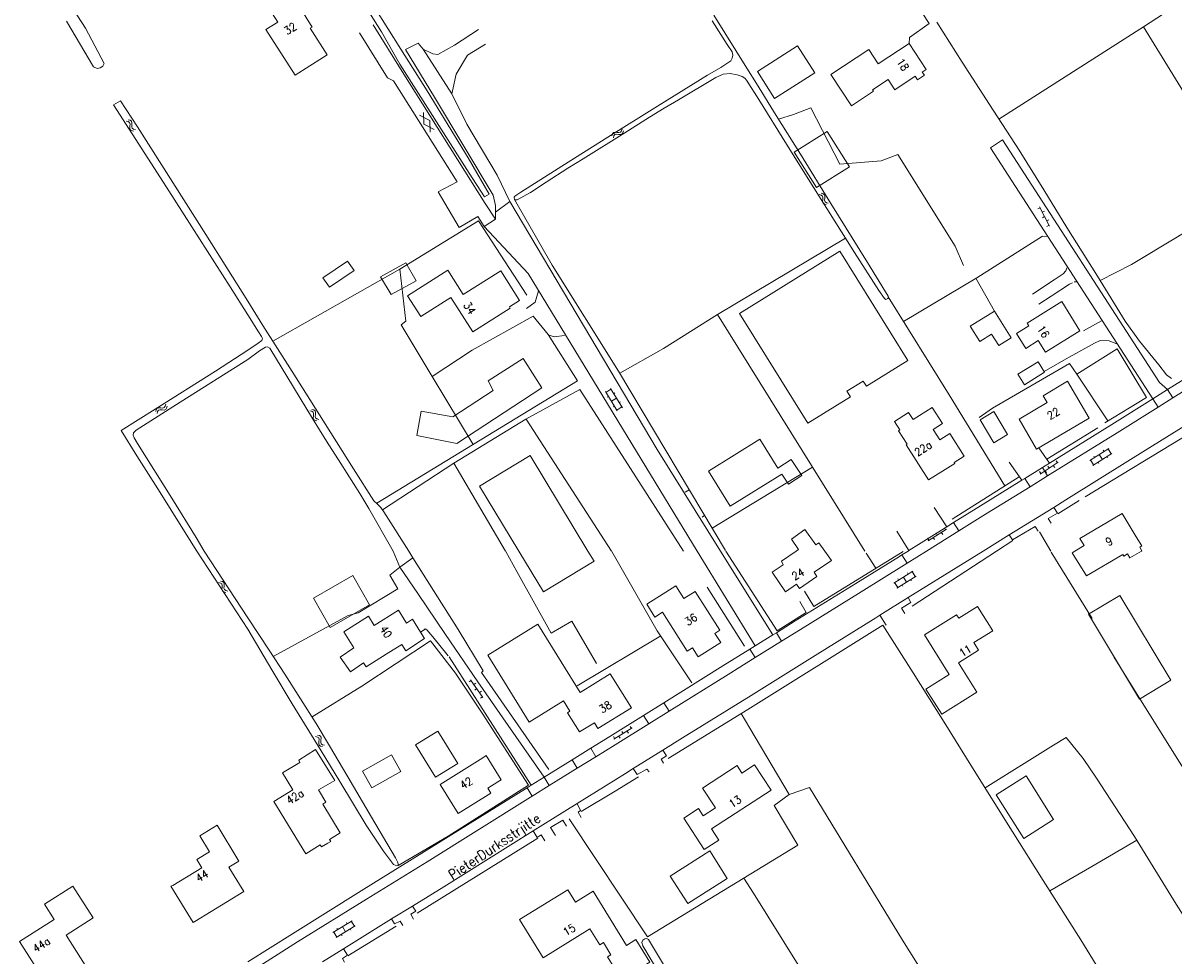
# Model space of a CAD drawing. Header units: metres. Extents: x 189705 to 199106, y 581686 to 588448.
# Tile 365 of 555: x 194954 to 195188, y 587418 to 587607. Entities that reach past the tile are written whole.
import ezdxf

# ---------------------------------------------------------------- set-up
doc = ezdxf.new("R2010")
doc.units = ezdxf.units.M
doc.layers.add('B-WA-OG-GBKN-G', color=7, linetype='Continuous', lineweight=18)
doc.styles.add('Style-STANDARD', font='STANDARD.shx')

msp = doc.modelspace()

# ---------------------------------------------------------------- linework, layer by layer
at = {"layer": 'B-WA-OG-GBKN-G'}
for p, q in [((195037.004, 587587.531), (195034.905, 587588.618)), ((195035.72, 587589.14), (195035.827, 587586.777)), ((194975.681, 587587.31), (194975.284, 587587.406)), ((194975.956, 587587.115), (194975.681, 587587.31)), ((194976.084, 587587.6), (194975.687, 587587.696)), ((194976.05, 587586.8), (194975.956, 587587.115)), ((194975.987, 587585.987), (194976.019, 587586.393)), ((194976.086, 587585.663), (194975.987, 587585.987)), ((194976.019, 587586.393), (194976.05, 587586.8)), ((194976.361, 587587.407), (194976.084, 587587.6)), ((194976.454, 587587.091), (194976.361, 587587.407)), ((194976.395, 587586.271), (194976.421, 587586.685)), ((194976.491, 587585.959), (194976.395, 587586.271)), ((194976.421, 587586.685), (194976.454, 587587.091)), ((194976.759, 587585.77), (194976.491, 587585.959)), ((195037.925, 587585.688), (195035.827, 587586.777)), ((195037.004, 587587.531), (195037.11, 587585.166)), ((195075.996, 587585.449), (195076.099, 587585.845)), ((194976.356, 587585.477), (194976.086, 587585.663)), ((194976.752, 587585.383), (194976.356, 587585.477)), ((194977.155, 587585.673), (194976.759, 587585.77)), ((195074.052, 587584.41), (195074.153, 587584.805)), ((195074.153, 587584.805), (195074.343, 587585.071)), ((195074.335, 587584.003), (195074.439, 587584.397)), ((195074.343, 587585.071), (195074.669, 587585.165)), ((195074.439, 587584.397), (195074.632, 587584.662)), ((195074.632, 587584.662), (195074.945, 587584.753)), ((195074.669, 587585.165), (195075.074, 587585.127)), ((195074.945, 587584.753), (195075.359, 587584.72)), ((195075.074, 587585.127), (195075.48, 587585.089)), ((195075.359, 587584.72), (195075.765, 587584.68)), ((195075.48, 587585.089), (195075.798, 587585.178)), ((195075.765, 587584.68), (195076.082, 587584.768)), ((195075.798, 587585.178), (195075.996, 587585.449)), ((195076.082, 587584.768), (195076.28, 587585.041)), ((195076.28, 587585.041), (195076.383, 587585.437)), ((195116.586, 587572.362), (195116.189, 587572.462)), ((195116.859, 587572.165), (195116.586, 587572.362)), ((195116.991, 587572.648), (195116.595, 587572.748)), ((195116.949, 587571.848), (195116.859, 587572.165)), ((195116.915, 587571.441), (195116.949, 587571.848)), ((195117.266, 587572.452), (195116.991, 587572.648)), ((195117.357, 587572.136), (195117.266, 587572.452)), ((195117.319, 587571.729), (195117.357, 587572.136)), ((195116.879, 587571.036), (195116.915, 587571.441)), ((195116.975, 587570.711), (195116.879, 587571.036)), ((195117.243, 587570.523), (195116.975, 587570.711)), ((195117.638, 587570.424), (195117.243, 587570.523)), ((195117.289, 587571.316), (195117.319, 587571.729)), ((195117.382, 587571.003), (195117.289, 587571.316)), ((195117.649, 587570.812), (195117.382, 587571.003)), ((195118.044, 587570.711), (195117.649, 587570.812)), ((195160.648, 587569.548), (195161.092, 587569.777)), ((195163.019, 587566.045), (195161, 587569.955)), ((195161.551, 587568.889), (195161.995, 587569.118)), ((195161.565, 587567.771), (195162.01, 587568)), ((195162.468, 587567.112), (195162.913, 587567.341)), ((195162.483, 587565.994), (195162.927, 587566.223)), ((195075.138, 587528.504), (195072.726, 587532.421)), ((195072.831, 587532.251), (195073.852, 587532.88)), ((195076.16, 587529.133), (195073.748, 587533.05)), ((195074.403, 587531.986), (195074.658, 587532.143)), ((194983.21, 587529.446), (194983.308, 587529.842)), ((195073.073, 587531.284), (195073.329, 587531.442)), ((195073.932, 587530.462), (195074.954, 587531.092)), ((195075.503, 587530.199), (195075.759, 587530.356)), ((194981.278, 587528.383), (194981.374, 587528.779)), ((194981.374, 587528.779), (194981.561, 587529.048)), ((194981.561, 587529.048), (194981.886, 587529.145)), ((194981.566, 587527.979), (194981.666, 587528.374)), ((194981.666, 587528.374), (194981.855, 587528.642)), ((194981.855, 587528.642), (194982.167, 587528.737)), ((194981.886, 587529.145), (194982.291, 587529.112)), ((194982.167, 587528.737), (194982.581, 587528.709)), ((194982.291, 587529.112), (194982.698, 587529.08)), ((194982.581, 587528.709), (194982.988, 587528.673)), ((194982.698, 587529.08), (194983.014, 587529.172)), ((194982.988, 587528.673), (194983.304, 587528.766)), ((194983.014, 587529.172), (194983.21, 587529.446)), ((194983.304, 587528.766), (194983.498, 587529.041)), ((194983.498, 587529.041), (194983.596, 587529.438)), ((195013.02, 587528.426), (195012.625, 587528.532)), ((195013.29, 587528.225), (195013.02, 587528.426)), ((195013.43, 587528.706), (195013.035, 587528.812)), ((195013.376, 587527.908), (195013.29, 587528.225)), ((195013.295, 587527.096), (195013.336, 587527.501)), ((195013.336, 587527.501), (195013.376, 587527.908)), ((195013.702, 587528.507), (195013.43, 587528.706)), ((195013.788, 587528.189), (195013.702, 587528.507)), ((195013.709, 587527.37), (195013.745, 587527.783)), ((195013.797, 587527.056), (195013.709, 587527.37)), ((195013.745, 587527.783), (195013.788, 587528.189)), ((195074.278, 587529.328), (195074.534, 587529.485)), ((195075.033, 587528.674), (195076.055, 587529.303)), ((195013.386, 587526.77), (195013.295, 587527.096)), ((195013.651, 587526.578), (195013.386, 587526.77)), ((195014.045, 587526.474), (195013.651, 587526.578)), ((195014.062, 587526.861), (195013.797, 587527.056)), ((195014.455, 587526.754), (195014.062, 587526.861)), ((195171.191, 587518.435), (195175.086, 587520.882)), ((195173.953, 587520.524), (195174.113, 587520.27)), ((195174.917, 587520.776), (195175.555, 587519.759)), ((195161.115, 587515.663), (195164.805, 587518.06)), ((195164.364, 587518.37), (195164.637, 587517.951)), ((195171.36, 587518.542), (195171.999, 587517.526)), ((195171.829, 587517.419), (195175.725, 587519.866)), ((195172.007, 587519.302), (195172.167, 587519.048)), ((195172.889, 587518.085), (195173.049, 587517.831)), ((195173.139, 587519.659), (195173.777, 587518.643)), ((195174.666, 587519.201), (195174.826, 587518.947)), ((195161.01, 587516.191), (195161.282, 587515.772)), ((195162.121, 587516.317), (195162.393, 587515.897)), ((195162.687, 587517.281), (195162.96, 587516.861)), ((195163.798, 587517.406), (195164.071, 587516.987)), ((195138.339, 587502.109), (195142.073, 587504.436)), ((195141.639, 587504.754), (195141.903, 587504.33)), ((195138.244, 587502.639), (195138.508, 587502.215)), ((195139.357, 587502.743), (195139.621, 587502.319)), ((195139.941, 587503.697), (195140.206, 587503.272)), ((195141.055, 587503.801), (195141.319, 587503.377)), ((195131.347, 587493.495), (195135.257, 587495.919)), ((195131.98, 587492.475), (195135.889, 587494.899)), ((195133.302, 587494.707), (195133.934, 587493.687)), ((195134.121, 587495.568), (195134.28, 587495.313)), ((195135.087, 587495.813), (195135.719, 587494.793)), ((194994.435, 587493.504), (194994.037, 587493.598)), ((194994.71, 587493.311), (194994.435, 587493.504)), ((194994.836, 587493.796), (194994.438, 587493.89)), ((194994.806, 587492.996), (194994.71, 587493.311)), ((194994.749, 587492.183), (194994.778, 587492.589)), ((194994.778, 587492.589), (194994.806, 587492.996)), ((194995.114, 587493.605), (194994.836, 587493.796)), ((194995.209, 587493.29), (194995.114, 587493.605)), ((194995.154, 587492.469), (194995.178, 587492.883)), ((194995.252, 587492.158), (194995.154, 587492.469)), ((194995.178, 587492.883), (194995.209, 587493.29)), ((195131.517, 587493.6), (195132.15, 587492.58)), ((195132.168, 587494.357), (195132.326, 587494.102)), ((195133.044, 587493.135), (195133.202, 587492.88)), ((195134.827, 587494.24), (195134.985, 587493.985)), ((194994.849, 587491.86), (194994.749, 587492.183)), ((194995.12, 587491.675), (194994.849, 587491.86)), ((194995.517, 587491.583), (194995.12, 587491.675)), ((194995.522, 587491.971), (194995.252, 587492.158)), ((194995.918, 587491.875), (194995.522, 587491.971)), ((195045.006, 587473.386), (195045.416, 587473.672)), ((195047.819, 587470.228), (195045.302, 587473.836)), ((195045.989, 587472.852), (195046.399, 587473.138)), ((195046.151, 587471.746), (195046.561, 587472.032)), ((195047.133, 587471.212), (195047.543, 587471.498)), ((195047.295, 587470.106), (195047.705, 587470.392)), ((195077.76, 587464.361), (195078.02, 587463.934)), ((195014.15, 587462.192), (195013.755, 587462.296)), ((195014.421, 587461.993), (195014.15, 587462.192)), ((195014.559, 587462.475), (195014.163, 587462.579)), ((195014.509, 587461.676), (195014.421, 587461.993)), ((195014.831, 587462.276), (195014.559, 587462.475)), ((195014.919, 587461.959), (195014.831, 587462.276)), ((195014.878, 587461.553), (195014.919, 587461.959)), ((195074.343, 587462.281), (195074.603, 587461.854)), ((195074.433, 587461.75), (195078.191, 587464.038)), ((195075.458, 587462.374), (195075.718, 587461.947)), ((195076.052, 587463.321), (195076.312, 587462.894)), ((195077.166, 587463.414), (195077.426, 587462.987)), ((195014.431, 587460.864), (195014.471, 587461.269)), ((195014.524, 587460.538), (195014.431, 587460.864)), ((195014.471, 587461.269), (195014.509, 587461.676)), ((195014.79, 587460.348), (195014.524, 587460.538)), ((195015.184, 587460.245), (195014.79, 587460.348)), ((195014.844, 587461.14), (195014.878, 587461.553)), ((195014.934, 587460.826), (195014.844, 587461.14)), ((195015.199, 587460.633), (195014.934, 587460.826)), ((195015.593, 587460.528), (195015.199, 587460.633)), ((195017.305, 587422.421), (195021.212, 587424.851)), ((195020.077, 587424.498), (195020.235, 587424.243)), ((195021.042, 587424.745), (195021.676, 587423.726)), ((195017.475, 587422.527), (195018.109, 587421.508)), ((195017.939, 587421.402), (195021.845, 587423.832)), ((195018.125, 587423.284), (195018.284, 587423.03)), ((195019.259, 587423.636), (195019.892, 587422.617)), ((195020.784, 587423.171), (195020.942, 587422.917)), ((195019.002, 587422.064), (195019.161, 587421.809))]:
    msp.add_line(p, q, dxfattribs=at)
at = {"layer": 'B-WA-OG-GBKN-G', "flags": 128}
for points in [[(195091.941, 587681.56), (195095.627, 587675.714), (195098.111, 587671.698), (195102.908, 587663.883), (195106.189, 587658.56), (195111.466, 587650.516), (195114.989, 587645.152), (195117.76, 587640.594), (195120.181, 587636.482), (195122.081, 587632.998), (195124.597, 587628.918), (195128.349, 587623.131), (195134.711, 587613.233), (195138.553, 587607.259)], [(195001.4, 587649.377), (195003.642, 587645.846), (195008.2, 587638.589), (195014.043, 587629.343), (195020.487, 587618.96), (195025.825, 587610.422), (195031.14, 587602.059), (195036.504, 587593.543)], [(195030.911, 587598.986), (195027.204, 587605.575), (195024.735, 587609.456), (195021.943, 587613.705), (195021.464, 587614.033), (195021.086, 587614.437), (195019.068, 587617.567), (195013.956, 587625.849), (195008.137, 587635.476), (195002.193, 587645.148), (195000, 587648.488)], [(194949.519, 587633.751), (194955.473, 587624.154), (194967.011, 587606.328), (194970.766, 587599.11), (194970.495, 587598.596), (194969.969, 587598.207), (194969.413, 587598.1), (194968.885, 587598.286), (194968.645, 587598.431), (194963.12, 587607.751)], [(195000, 587627.38), (195002.139, 587628.742), (195006.721, 587621.546), (195009.654, 587623.414), (195013.673, 587617.085), (195007.002, 587612.853), (195009.142, 587609.48), (195010.618, 587610.416), (195013.083, 587606.538), (195012.713, 587606.302), (195016.155, 587600.901), (195009.603, 587596.734)], [(195222.171, 587583.061), (195213.864, 587595.801), (195199.539, 587617.93), (195182.134, 587606.547)], [(195009.603, 587596.734), (195003.694, 587606.011), (195006.096, 587607.54), (195003.949, 587610.91), (195001.969, 587609.649), (195000, 587612.741)], [(195025.488, 587606.981), (195031.402, 587597.515), (195048.277, 587570.649)], [(195054.216, 587571.411), (195054.187, 587571.934), (195054.288, 587572.136), (195055.524, 587572.944), (195065.125, 587579.091), (195073.188, 587584.155), (195083.311, 587590.428), (195093.483, 587596.776), (195096.172, 587598.333), (195097.635, 587599.267), (195098.24, 587599.696), (195098.492, 587600.226), (195098.618, 587600.807), (195098.492, 587601.488), (195097.509, 587602.978), (195094.41, 587607.785)], [(195094.738, 587608.93), (195101.462, 587598.175), (195103.471, 587595.037), (195107.431, 587588.525), (195112.393, 587580.666), (195118.585, 587570.664), (195126.039, 587558.648), (195130.214, 587551.805), (195130.29, 587551.477), (195130.164, 587551.325), (195129.76, 587551.123), (195129.483, 587551.325), (195128.323, 587552.941), (195123.362, 587560.726), (195115.099, 587573.828), (195109.508, 587582.699), (195103.943, 587591.817), (195101.378, 587595.739), (195101.05, 587596.143), (195100.495, 587596.471), (195099.537, 587596.85)], [(195134.452, 587603.207), (195134.573, 587604.441), (195138.553, 587607.259)], [(195187.851, 587535.079), (195186.832, 587535.844), (195185.271, 587537.884), (195181.331, 587542.651), (195178.432, 587546.763), (195172.805, 587555.855), (195166.539, 587565.782), (195161.863, 587573.417), (195156.872, 587581.499), (195150.83, 587590.787), (195145.267, 587599.409), (195140.082, 587607.52)], [(195048.044, 587565.996), (195046.76, 587567.993), (195042.959, 587565.769), (195038.74, 587572.999), (195042.6, 587575.04), (195029.645, 587595.609), (195028.422, 587596.201), (195022.708, 587605.37)], [(195050.379, 587568.865), (195050.377, 587570.26), (195049.881, 587572.336), (195037.987, 587592.247), (195032.099, 587601.946), (195034.615, 587603.249), (195035.68, 587602.018), (195037.619, 587601.086), (195038.656, 587600.967), (195042.002, 587602.817), (195046.946, 587606.028)], [(195203.265, 587572.185), (195182.134, 587606.547), (195152.75, 587587.835)], [(195048.303, 587603.075), (195044.695, 587600.785), (195042.402, 587596.986), (195041.523, 587592.977), (195044.539, 587586.804), (195050.711, 587576.422), (195053.29, 587571.09)], [(195107.133, 587591.98), (195103.615, 587597.501), (195111.798, 587602.715), (195115.315, 587597.194), (195107.133, 587591.98)], [(195126.257, 587601.982), (195118.55, 587596.883), (195122.756, 587590.525), (195127.204, 587593.468), (195127.019, 587593.747), (195130.194, 587595.852), (195131.554, 587593.801), (195135.681, 587596.538), (195136.187, 587595.775), (195137.608, 587596.717), (195137.16, 587597.392), (195137.961, 587597.924), (195134.452, 587603.207), (195128.202, 587599.055), (195126.257, 587601.982)], [(195041.523, 587592.977), (195035.68, 587602.018)], [(195030.911, 587598.986), (195045, 587576.803)], [(195099.537, 587596.85), (195098.099, 587597.102), (195096.636, 587596.976), (195095.198, 587596.269), (195087.55, 587591.736), (195084.637, 587590.052), (195081.686, 587588.184), (195076.642, 587585.029), (195068.185, 587579.718), (195065.048, 587577.812), (195060.659, 587575.01), (195057.456, 587572.915), (195054.807, 587571.375), (195054.216, 587571.411)], [(195044.843, 587579.919), (195036.504, 587593.543)], [(194972.669, 587590.697), (194974.144, 587591.561)], [(194972.669, 587590.697), (194983.447, 587573.962), (194988.621, 587565.902), (194996.438, 587553.731), (195000, 587547.995)], [(195000, 587550.791), (194991.467, 587564.344), (194985.25, 587574.172), (194977.594, 587586.237), (194974.148, 587591.564)], [(195107.883, 587587.81), (195110.952, 587588.764), (195114.489, 587590.075), (195120.384, 587578.668), (195128.768, 587579.324), (195132.174, 587580.635), (195143.833, 587562.017), (195145.535, 587558.084)], [(195115.634, 587573.897), (195111.104, 587581.078), (195117.814, 587585.311), (195122.344, 587578.129), (195115.634, 587573.897)], [(195162.693, 587563.948), (195151.011, 587582.01), (195153.464, 587583.597), (195185.37, 587534.287), (195187.033, 587532.828)], [(195045, 587576.803), (195048.099, 587572.026), (195049.049, 587572.555), (195044.843, 587579.919)], [(195206.027, 587567.609), (195203.265, 587572.185), (195199.211, 587570.156), (195189.076, 587563.876), (195179.714, 587558.273), (195173.315, 587555.031)], [(195050.38, 587567.47), (195048.277, 587570.649)], [(195050.379, 587568.865), (195053.29, 587571.09)], [(195053.29, 587571.09), (195083.228, 587520.676), (195096.136, 587500)], [(195097.123, 587500.11), (195075.41, 587536.583), (195061.893, 587558.123), (195054.212, 587571.489)], [(195037.468, 587535.497), (195031.212, 587546.015), (195032.139, 587546.724), (195030.886, 587557.298), (195046.91, 587567.113), (195056.724, 587551.996)], [(195048.044, 587565.996), (195050.38, 587567.47)], [(195050.38, 587567.47), (195050.379, 587568.865)], [(195091.4, 587500), (195056.992, 587556.45), (195048.044, 587565.996)], [(195095.487, 587548.075), (195121.528, 587563.634)], [(195133.346, 587546.69), (195148.219, 587555.56), (195161.623, 587564.003), (195162.693, 587563.948)], [(195184.03, 587530.957), (195162.693, 587563.948)], [(195113.879, 587526), (195099.999, 587548.328), (195120.371, 587560.992), (195134.216, 587538.72), (195125.804, 587533.491), (195125.133, 587534.571), (195121.832, 587532.52), (195122.541, 587531.378), (195113.879, 587526)], [(195015.265, 587555.569), (195020.247, 587558.915), (195021.652, 587557.046), (195016.617, 587553.664), (195015.265, 587555.569)], [(195026.971, 587555.769), (195032.166, 587558.599), (195034.248, 587554.968), (195029.142, 587552.173), (195026.971, 587555.769)], [(195030.886, 587557.298), (195005.097, 587542.637)], [(195040.676, 587557.091), (195032.501, 587551.906), (195035.174, 587547.692), (195041.293, 587551.573), (195045.731, 587544.575), (195053.357, 587549.411), (195053.211, 587549.641), (195055.257, 587550.939), (195051.428, 587556.975), (195043.814, 587552.145), (195040.676, 587557.091)], [(195148.047, 587555.458), (195151.804, 587548.786)], [(195166.357, 587556.996), (195165.783, 587556.358), (195164, 587555.147), (195159.541, 587552.246)], [(195166.357, 587556.996), (195166.558, 587557.611)], [(195167.671, 587554.55), (195167.09, 587554.259), (195163.331, 587551.804), (195160.879, 587550.21)], [(195168.045, 587554.737), (195168.477, 587554.766)], [(195000, 587550.791), (195003.048, 587545.827), (195009.037, 587536.506), (195014.603, 587527.715), (195021.502, 587516.73), (195025.606, 587510.212), (195026.337, 587509.631), (195027.069, 587508.823), (195027.649, 587507.94), (195032.736, 587500)], [(195059.084, 587552.89), (195058.435, 587550.598)], [(195142.627, 587531.731), (195130.239, 587551.697)], [(195162.202, 587540.432), (195169.208, 587544.799), (195165.498, 587550.75), (195158.46, 587546.362), (195158.828, 587545.772), (195156.324, 587544.21), (195158.199, 587541.204), (195160.734, 587542.785), (195162.202, 587540.432)], [(195058.435, 587550.598), (195056.694, 587549.337)], [(195151.804, 587548.786), (195155.212, 587543.336), (195152.704, 587541.768), (195151.254, 587544.087), (195148.848, 587542.583), (195146.89, 587545.715), (195151.804, 587548.786)], [(195000, 587547.995), (195002.211, 587544.552), (195002.817, 587543.618), (195002.993, 587543.189), (195002.867, 587542.811), (195002.111, 587542.28), (195000, 587540.815)], [(195026.219, 587509.725), (195067.063, 587534.623), (195061.076, 587544.01), (195058.023, 587547.721), (195045.646, 587540.845), (195037.468, 587535.497), (195045.81, 587521.689)], [(195075.647, 587536.184), (195084.512, 587541.203), (195095.487, 587548.075), (195125.443, 587500)], [(195169.913, 587544.741), (195173.621, 587546.831)], [(195209.996, 587547.073), (195201.023, 587541.542), (195187.033, 587532.828)], [(195062.289, 587543.582), (195061.091, 587543.991)], [(195064.368, 587543.832), (195062.289, 587543.582)], [(195211.046, 587545.37), (195202.076, 587539.842), (195188.091, 587531.13)], [(195029.531, 587500), (195024.621, 587508.649), (195022.755, 587511.678), (195018.903, 587517.774), (195016.032, 587522.359), (195013.163, 587526.948), (195009.261, 587533.349), (195004.475, 587541.258), (195003.996, 587541.536), (195003.593, 587541.46), (195002.407, 587540.703), (195000, 587538.972)], [(195175.964, 587542.391), (195175.167, 587542.741), (195173.352, 587542.773), (195172.173, 587542.231), (195166.44, 587539.107), (195161.915, 587536.494)], [(195175.964, 587542.391), (195176.684, 587542.106)], [(194974.233, 587524.503), (194981.184, 587528.859), (194993.433, 587536.601), (195000, 587540.815)], [(195059.81, 587533.198), (195042.527, 587521.88), (195034.368, 587523.516), (195035.257, 587528.458), (195041.676, 587527.309), (195049.884, 587532.631), (195048.845, 587534.614), (195055.971, 587539.144), (195059.81, 587533.198)], [(195174.238, 587526.036), (195182.748, 587531.22), (195176.755, 587541.117), (195168.59, 587535.943), (195174.883, 587526.496)], [(195000, 587538.972), (194986.239, 587530.29), (194977.274, 587524.577), (194976.766, 587524.042), (194976.686, 587523.561), (194976.873, 587523.026), (194977.568, 587521.849), (194984.534, 587510.718), (194989.473, 587502.786), (194991.143, 587500)], [(195168.59, 587535.943), (195167.091, 587538.118), (195151.435, 587529.045), (195148.738, 587527.171)], [(195156.599, 587535.936), (195160.692, 587538.47), (195162.003, 587536.352), (195157.91, 587533.818), (195156.599, 587535.936)], [(195160.407, 587520.736), (195171.079, 587527.031), (195166.654, 587534.533), (195161.721, 587531.577), (195162.544, 587530.182), (195156.825, 587526.808), (195160.407, 587520.736)], [(195163.874, 587508.877), (195166.348, 587510.412), (195179.496, 587518.618), (195191.796, 587526.292), (195206.509, 587535.45)], [(195027.358, 587508.383), (195041.901, 587517.883), (195056.516, 587526.781), (195067.515, 587532.813), (195088.622, 587500)], [(195187.033, 587532.828), (195184.03, 587530.957)], [(195188.091, 587531.13), (195187.033, 587532.828)], [(195142.627, 587531.731), (195153.966, 587513.262)], [(195184.03, 587530.957), (195175.691, 587525.762), (195163, 587517.87)], [(195185.088, 587529.259), (195184.03, 587530.957)], [(195188.091, 587531.13), (195185.088, 587529.259)], [(195138.4, 587514.448), (195133.878, 587521.598), (195134.056, 587521.71), (195132.308, 587524.474), (195132.561, 587524.634), (195131.476, 587526.35), (195134.361, 587528.175), (195135.275, 587526.73), (195139.179, 587529.199), (195141.264, 587525.903), (195139.388, 587524.717), (195140.714, 587522.621)], [(195151.711, 587528.348), (195154.498, 587523.678), (195151.733, 587522.028), (195148.946, 587526.698), (195151.711, 587528.348)], [(195185.088, 587529.259), (195176.748, 587524.064), (195163.184, 587515.63), (195162.622, 587515.282)], [(195056.579, 587526.816), (195073.953, 587500)], [(195162.444, 587518.664), (195172.876, 587525.082)], [(194989.649, 587500), (194981.679, 587512.627), (194977.461, 587519.329), (194974.233, 587524.503)], [(195108.562, 587515.657), (195098.117, 587509.12), (195093.665, 587516.232), (195104.11, 587522.77), (195107.805, 587516.867)], [(195143.638, 587517.998), (195145.7, 587519.302), (195142.776, 587523.925), (195140.714, 587522.621)], [(195170.244, 587511.011), (195191.492, 587523.901)], [(195160.821, 587520.98), (195163, 587517.87)], [(195069.154, 587500), (195057.405, 587519.401), (195047.132, 587513.179)], [(195108.562, 587515.657), (195109.914, 587513.593), (195112.636, 587515.355), (195110.483, 587518.595), (195107.805, 587516.867)], [(195143.638, 587517.998), (195143.745, 587517.829)], [(195154.832, 587518.058), (195157.362, 587514.379)], [(195041.869, 587517.862), (195052.411, 587500)], [(195114.821, 587517.047), (195094.423, 587504.645)], [(195138.4, 587514.448), (195143.745, 587517.829)], [(195161.57, 587516.983), (195158.005, 587514.777)], [(195163, 587517.87), (195162.13, 587517.33), (195161.57, 587516.983)], [(195162.622, 587515.282), (195161.57, 587516.983)], [(195143.199, 587506.472), (195156.87, 587515.094)], [(195157.362, 587514.379), (195148.966, 587509.184), (195143.521, 587505.785)], [(195158.005, 587514.777), (195157.362, 587514.379)], [(195159.058, 587513.076), (195158.005, 587514.777)], [(195162.622, 587515.282), (195159.058, 587513.076)], [(195047.132, 587513.179), (195055.113, 587500)], [(195088.936, 587511.958), (195089.772, 587512.459)], [(195159.058, 587513.076), (195150.022, 587507.485), (195144.58, 587504.088)], [(195142.116, 587504.908), (195139.537, 587508.842)], [(195154.839, 587503.273), (195163.874, 587508.877)], [(195163.874, 587508.877), (195164.619, 587507.703), (195162.749, 587506.641), (195163.337, 587505.654)], [(195169.072, 587510.274), (195164.706, 587507.563)], [(195092.889, 587507.222), (195092.363, 587506.859)], [(195168.15, 587500), (195170.055, 587501.131), (195169.211, 587502.552), (195177.825, 587507.668), (195180.674, 587502.871)], [(195117.349, 587500), (195116.137, 587501.698), (195115.485, 587501.233), (195113.262, 587504.35), (195110.53, 587502.402), (195112.008, 587500.33)], [(195134.448, 587500.121), (195131.965, 587504.017)], [(195142.116, 587504.908), (195134.448, 587500.121)], [(195144.58, 587504.088), (195138.031, 587500)], [(195143.521, 587505.785), (195142.116, 587504.908)], [(195144.58, 587504.088), (195143.521, 587505.785)], [(195160.709, 587504.063), (195160.117, 587504.972), (195155.492, 587502.247)], [(195149.563, 587500), (195154.839, 587503.273)], [(195152.231, 587500), (195155.546, 587502.164)], [(195154.839, 587503.273), (195155.492, 587502.247)], [(195160.991, 587503.888), (195163.262, 587500)], [(195180.674, 587502.871), (195181.762, 587501.038), (195181.372, 587500.807), (195181.811, 587500.068), (195181.696, 587500)], [(194989.649, 587500), (195000, 587484.105)], [(195000, 587486.424), (194991.143, 587500)], [(195029.531, 587500), (195030.927, 587496.738), (195033.563, 587498.644), (195032.736, 587500)], [(195061.665, 587483.325), (195054.716, 587495.852), (195052.448, 587499.938)], [(195055.113, 587500), (195060.134, 587491.71), (195070.407, 587497.931), (195069.154, 587500)], [(195090.28, 587473.18), (195083.255, 587483.805), (195073.993, 587499.938)], [(195103.161, 587480.704), (195091.4, 587500)], [(195096.136, 587500), (195106.779, 587482.953)], [(195112.269, 587489.722), (195113.567, 587487.529), (195107.643, 587483.793), (195097.194, 587500)], [(195111.523, 587500), (195108.507, 587497.947), (195108.885, 587497.219), (195106.631, 587495.68), (195109.345, 587491.706), (195111.599, 587493.245), (195112.171, 587492.408), (195115.735, 587494.843), (195115.163, 587495.68), (195118.678, 587498.08), (195117.349, 587500)], [(195112.008, 587500.33), (195111.523, 587500)], [(195133.297, 587499.942), (195115.079, 587488.729), (195113.212, 587491.815)], [(195127.718, 587496.508), (195125.709, 587499.573)], [(195134.254, 587500), (195133, 587499.218)], [(195138.031, 587500), (195134.059, 587497.521)], [(195134.448, 587500.121), (195134.254, 587500)], [(195134.297, 587490.533), (195141.72, 587495.135), (195149.563, 587500)], [(195135.092, 587488.81), (195152.231, 587500)], [(195171.712, 587486.28), (195163.388, 587499.785)], [(195177.94, 587499.318), (195170.532, 587494.952), (195167.614, 587499.632), (195168.15, 587500)], [(195181.696, 587500), (195179.38, 587498.625), (195178.914, 587499.41), (195178.153, 587498.966), (195177.94, 587499.318)], [(195061.205, 587455.586), (195047.541, 587475.317), (195047.866, 587475.642), (195042.793, 587484.038), (195033.563, 587498.644)], [(195133, 587499.218), (195132.5, 587498.905), (195123.638, 587493.409), (195111.326, 587485.78), (195107.479, 587483.388)], [(195134.059, 587497.521), (195133.557, 587497.207), (195124.691, 587491.709), (195112.38, 587484.081), (195108.535, 587481.69)], [(195133, 587499.218), (195134.059, 587497.521)], [(195016.768, 587484.49), (195013.359, 587490.411), (195021.363, 587495.02), (195024.772, 587489.099), (195016.768, 587484.49)], [(195052.95, 587464.562), (195046.761, 587473.428), (195040.202, 587483.026), (195034.584, 587491.349), (195030.927, 587496.738), (195028.875, 587495.097), (195030.524, 587492.337)], [(195030.524, 587492.337), (195022.437, 587487.438), (195020.426, 587486.882), (195005.186, 587478.563)], [(195082.772, 587486.589), (195084.305, 587487.569), (195089.354, 587479.676), (195090.399, 587480.344), (195091.6, 587478.465), (195096.166, 587481.386), (195094.975, 587483.248), (195095.995, 587483.9), (195090.951, 587491.785), (195088.693, 587490.341), (195087.023, 587492.952), (195081.118, 587489.175), (195082.772, 587486.589)], [(195093.402, 587492.657), (195100.977, 587480.688)], [(195128.532, 587486.959), (195134.297, 587490.533)], [(195134.297, 587490.533), (195134.817, 587489.571), (195132.936, 587488.406), (195133.624, 587487.332)], [(195181.344, 587469.907), (195170.963, 587487.143), (195177.314, 587490.968), (195187.695, 587473.732), (195181.344, 587469.907)], [(195032.279, 587485.356), (195030.624, 587487.977), (195025.711, 587484.867)], [(195148.397, 587488.727), (195151.475, 587483.81), (195147.638, 587481.409), (195148.602, 587479.869), (195144.485, 587477.291), (195148.234, 587471.302), (195141.105, 587466.839), (195137.905, 587471.952), (195142.635, 587474.913), (195137.586, 587482.978), (195144.134, 587487.053), (195144.572, 587486.349), (195148.397, 587488.727)], [(195000, 587486.424), (195004.323, 587479.878), (195007.536, 587474.985), (195013.916, 587464.965), (195016.606, 587460.377), (195020.358, 587454.09), (195025.152, 587445.894), (195030.033, 587437.602), (195030.431, 587436.806), (195030.573, 587436.379), (195030.573, 587436.038), (195030.289, 587435.981), (195029.635, 587436.294), (195027.588, 587438.996), (195024.091, 587444.288), (195018.728, 587453.117), (195014.896, 587459.365), (195008.992, 587468.933), (195004.905, 587475.862), (195000, 587484.105)], [(195028.13, 587479.023), (195024.039, 587476.439), (195023.501, 587477.29), (195020.863, 587475.453), (195018.798, 587478.418), (195021.569, 587480.349), (195019.522, 587483.589), (195024.523, 587486.748), (195025.711, 587484.867)], [(195032.279, 587485.356), (195033.499, 587486.126), (195035.14, 587483.51)], [(195061.665, 587483.325), (195065.912, 587485.712), (195070.938, 587477.156)], [(195084.407, 587459.524), (195088.416, 587462.02), (195102.323, 587470.63), (195115.389, 587478.761), (195127.689, 587486.437), (195128.532, 587486.959)], [(195128.532, 587486.959), (195129.802, 587484.96)], [(195035.14, 587483.51), (195035.946, 587482.225), (195032.133, 587479.74), (195031.315, 587481.035)], [(195035.14, 587483.51), (195035.835, 587483.984), (195036.091, 587484.155), (195036.375, 587483.984), (195037.655, 587482.533), (195040.75, 587478.717)], [(195055.58, 587483.049), (195048.782, 587478.833), (195057.209, 587465.244), (195064.186, 587469.57), (195065.509, 587467.437), (195065.033, 587467.142), (195067.462, 587463.224), (195070.472, 587465.091), (195071.21, 587463.901)], [(195055.58, 587483.049), (195058.971, 587485.152), (195063.715, 587477.503)], [(195101.666, 587467.81), (195129.131, 587484.942)], [(195106.779, 587482.953), (195103.161, 587480.704)], [(195107.479, 587483.388), (195106.779, 587482.953)], [(195108.535, 587481.69), (195107.479, 587483.388)], [(195210.325, 587355.001), (195205.788, 587362.307), (195198.492, 587373.972), (195191.333, 587385.569), (195182.957, 587398.966), (195175.621, 587410.771), (195169.358, 587420.983), (195161.746, 587432.994), (195155.447, 587443.068), (195147.384, 587455.944), (195141.574, 587465.222), (195135.31, 587475.259), (195129.131, 587484.942)], [(195013.087, 587466.267), (195023.192, 587472.521), (195037.181, 587481.737), (195042.217, 587475.151), (195047.681, 587467.053), (195057.112, 587452.407), (195040.746, 587442.023), (195030.573, 587436.038)], [(195028.13, 587479.023), (195031.315, 587481.035)], [(195083.959, 587482.74), (195066.959, 587472.588)], [(195103.161, 587480.704), (195102.079, 587480.031)], [(195108.535, 587481.69), (195103.136, 587478.332)], [(195040.947, 587478.474), (195057.63, 587452.41)], [(195102.079, 587480.031), (195096.613, 587476.632), (195084.63, 587469.155)], [(195103.136, 587478.332), (195097.671, 587474.934), (195085.688, 587467.458)], [(195103.136, 587478.332), (195102.079, 587480.031)], [(195207.463, 587428.533), (195200.608, 587439.5), (195188.981, 587457.812), (195180.294, 587471.696), (195176.075, 587478.504)], [(195067.578, 587471.274), (195063.715, 587477.503)], [(195077.999, 587468.111), (195073.688, 587475.063), (195067.578, 587471.274)], [(195084.63, 587469.155), (195080.457, 587466.552)], [(195085.688, 587467.458), (195084.63, 587469.155)], [(195080.457, 587466.552), (195073.624, 587462.288), (195069.75, 587459.896)], [(195077.999, 587468.111), (195071.21, 587463.901)], [(195081.515, 587464.855), (195080.457, 587466.552)], [(195085.688, 587467.458), (195081.515, 587464.855)], [(195101.666, 587467.81), (195085.5, 587457.848)], [(195110.068, 587450.518), (195102.099, 587463.967), (195100.338, 587466.991)], [(195060.256, 587454.032), (195052.95, 587464.562)], [(195081.515, 587464.855), (195074.678, 587460.589), (195070.801, 587458.194)], [(195038.671, 587463.356), (195042.686, 587456.786), (195038.144, 587454.01), (195034.129, 587460.581), (195038.671, 587463.356)], [(195149.928, 587451.882), (195163.802, 587460.504), (195166.423, 587462.123), (195169.842, 587457.828), (195172.547, 587453.837), (195180.332, 587441.957), (195188.809, 587428.178), (195191.983, 587423.174), (195194.061, 587420.02)], [(195014.382, 587451.465), (195017.688, 587453.365), (195013.761, 587459.622), (195010.368, 587457.479), (195010.551, 587457.007)], [(195069.75, 587459.896), (195065.929, 587457.536)], [(195070.801, 587458.194), (195069.75, 587459.896)], [(195078.39, 587455.778), (195084.407, 587459.524)], [(195084.407, 587459.524), (195085.171, 587458.382), (195084.03, 587457.717), (195084.513, 587456.88)], [(195025.245, 587451.887), (195023.34, 587455.261), (195029.22, 587458.58), (195031.124, 587455.205), (195025.245, 587451.887)], [(195039.096, 587452.534), (195047.792, 587457.964)], [(195047.792, 587457.964), (195048.494, 587458.402), (195051.554, 587453.501), (195050.852, 587453.063)], [(195065.929, 587457.536), (195060.256, 587454.032)], [(195066.98, 587455.834), (195065.929, 587457.536)], [(195070.801, 587458.194), (195066.98, 587455.834)], [(195010.551, 587457.007), (195007.063, 587454.89), (195009.133, 587451.479), (195005.29, 587449.112), (195011.772, 587438.462), (195014.747, 587440.26), (195015.015, 587439.849), (195016.292, 587440.607), (195016.854, 587440.94), (195016.591, 587441.383), (195018.798, 587442.723), (195015.249, 587448.57), (195015.899, 587448.965), (195014.382, 587451.465)], [(195066.98, 587455.834), (195061.307, 587452.33)], [(195066.974, 587448.693), (195076.808, 587454.793), (195078.39, 587455.778)], [(195078.39, 587455.778), (195079.147, 587454.553), (195081.168, 587455.669), (195081.596, 587455.081)], [(195106.414, 587451.42), (195094.3, 587443.498), (195095.782, 587441.232), (195092.827, 587439.299), (195088.637, 587445.705), (195091.634, 587447.665), (195092.621, 587446.156), (195095.09, 587447.771), (195092.473, 587451.772), (195099.499, 587456.368), (195100.48, 587454.869), (195103.055, 587456.554), (195106.414, 587451.42)], [(195050.852, 587453.063), (195048.828, 587451.799), (195049.453, 587450.797), (195042.776, 587446.633), (195039.096, 587452.534)], [(195060.256, 587454.032), (195057.63, 587452.41)], [(195061.307, 587452.33), (195060.256, 587454.032)], [(195074.714, 587451.202), (195079.424, 587454.104)], [(195157.787, 587441.581), (195152.187, 587450.462), (195158.249, 587454.284), (195163.849, 587445.403), (195157.787, 587441.581)], [(195056.779, 587451.884), (195056.458, 587451.685), (195035.399, 587438.549), (195023.085, 587430.953), (195009.067, 587422.211), (195000, 587416.479)], [(195057.836, 587450.186), (195057.512, 587449.986), (195036.453, 587436.849), (195024.139, 587429.253), (195010.13, 587420.518), (195000, 587414.112)], [(195057.63, 587452.41), (195056.779, 587451.884)], [(195057.836, 587450.186), (195056.779, 587451.884)], [(195061.307, 587452.33), (195057.836, 587450.186)], [(195065.337, 587445.541), (195081.298, 587421.555), (195111.858, 587440.232), (195107.065, 587448.244), (195110.068, 587450.518), (195114.207, 587451.899), (195133.146, 587420.9), (195152.969, 587389.309), (195171.507, 587359.671), (195184.215, 587339.47)], [(195074.714, 587451.202), (195067.807, 587447.032)], [(195058.019, 587443.122), (195061.935, 587445.569), (195066.974, 587448.693)], [(195066.974, 587448.693), (195067.672, 587447.257), (195067.172, 587446.897), (195067.775, 587445.808)], [(194988.873, 587424.46), (194984.365, 587431.837), (194984.75, 587432.013), (194990.673, 587435.609), (194989.635, 587437.319), (194992.199, 587438.876), (194990.227, 587442.124), (194993.757, 587444.268), (194998.18, 587436.984), (194996.144, 587435.706), (194998.867, 587431.334), (194998.992, 587431.128), (194999.206, 587430.762), (194989.232, 587424.692), (194988.873, 587424.46)], [(195064.822, 587444.035), (195064.034, 587445.257), (195061.569, 587443.825), (195062.596, 587442.159)], [(195033.494, 587427.832), (195039.843, 587431.766), (195058.019, 587443.122)], [(195034.41, 587426.356), (195058.962, 587441.638)], [(195058.019, 587443.122), (195058.87, 587441.783), (195059.628, 587442.327), (195060.367, 587441.108)], [(195180.766, 587441.252), (195171.628, 587435.901), (195163.067, 587430.909)], [(195093.919, 587439.044), (195085.895, 587433.917), (195089.472, 587428.318), (195097.496, 587433.445), (195093.919, 587439.044)], [(194953.575, 587420.629), (194962.043, 587407.321), (194969.36, 587411.977), (194963.042, 587421.907), (194968.565, 587425.421), (194964.448, 587431.891), (194958.632, 587428.19), (194960.599, 587425.098), (194953.575, 587420.629)], [(195166.442, 587328.51), (195158.757, 587340.897), (195150.735, 587353.738), (195141.827, 587368.12), (195132.229, 587383.428), (195123.495, 587397.363), (195114.831, 587411.174), (195102.811, 587430.414), (195100.878, 587433.522)], [(195070.23, 587430.87), (195077.031, 587419.824), (195078.934, 587420.996), (195081.751, 587416.423), (195076.022, 587412.894), (195073.168, 587417.528), (195073.822, 587417.931), (195072.308, 587420.387), (195071.569, 587419.931), (195069.566, 587423.176), (195060.034, 587417.292), (195055.24, 587425.059), (195065.091, 587431.139), (195066.629, 587428.647), (195070.23, 587430.87)], [(195029.239, 587425.196), (195033.494, 587427.832)], [(195033.494, 587427.832), (195034.155, 587426.767), (195033.165, 587426.192), (195033.715, 587425.148)], [(195019.489, 587419.155), (195029.239, 587425.196)], [(195029.239, 587425.196), (195029.834, 587424.23)], [(195031.515, 587423.873), (195030.975, 587424.733), (195029.834, 587424.23)], [(195030.145, 587423.725), (195020.372, 587417.698)], [(195083.715, 587414.031), (195080.359, 587419.717), (195080.091, 587420.406), (195080.321, 587420.866), (195080.703, 587421.172), (195081.086, 587421.248), (195081.506, 587421.057), (195082.501, 587419.334), (195091.284, 587404.691)], [(195015.192, 587416.492), (195019.489, 587419.155)], [(195019.489, 587419.155), (195020.284, 587417.841), (195019.261, 587417.183), (195019.676, 587416.435)]]:
    msp.add_lwpolyline(points, dxfattribs=at)

# ---------------------------------------------------------------- texts
at = {"layer": 'B-WA-OG-GBKN-G', "style": 'Style-STANDARD'}
for s, height, rotation, p in [('32', 1.6, 32.67328, (195008.002, 587604.874)), ('18', 1.6, 303.57881, (195131.855, 587599.5)), ('34', 1.6, 302.41845, (195043.76, 587550.015)), ('16', 1.6, 301.92646, (195160.444, 587545.24)), ('22', 1.6, 30.5411, (195163.146, 587526.638)), ('22a', 1.6, 32.33938, (195136.191, 587519.19)), ('9', 1.6, 30.71819, (195175.013, 587500.962)), ('24', 1.6, 30.5411, (195111.218, 587493.991)), ('36', 1.6, 32.62504, (195089.481, 587484.76)), ('40', 1.6, 302.29095, (195026.741, 587484.215)), ('11', 1.6, 31.79891, (195145.269, 587478.374)), ('38', 1.6, 31.79891, (195072.053, 587466.973)), ('42', 1.6, 31.92646, (195043.775, 587451.479)), ('42a', 1.6, 31.62253, (195008.448, 587448.415)), ('13', 1.6, 33.1656, (195098.476, 587447.723)), ('PieterDurksstrjitte', 2, 33.70596, (195041.633, 587433.07)), ('44', 1.6, 31.25849, (194990.054, 587432.601)), ('15', 1.6, 31.67132, (195064.713, 587421.662)), ('44a', 1.6, 32.4668, (194956.911, 587418.307))]:
    msp.add_text(s, height=height, rotation=rotation, dxfattribs=at).set_placement(p)

doc.saveas('drawing.dxf')
